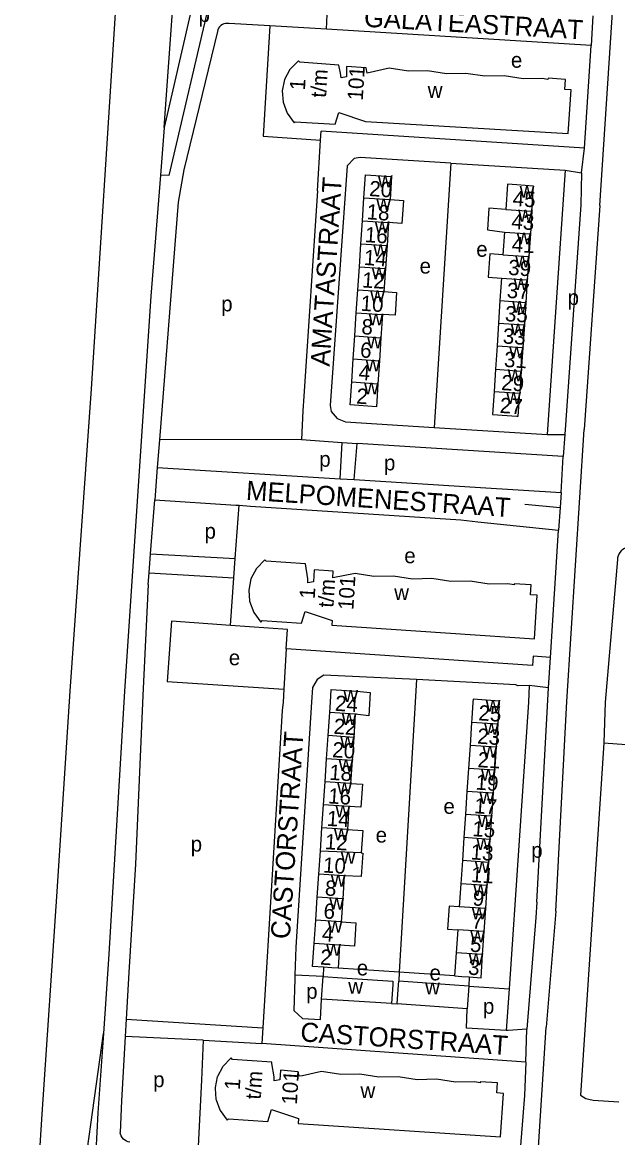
# Model space of a CAD drawing. Extents: x 161773 to 163836, y 384796 to 386521.
# Drawn here: x 161871 to 162026.4, y 385586.3 to 385877.5 of the extents above; entities that cross this region are included whole.
import ezdxf

# ---------------------------------------------------------------- set-up
doc = ezdxf.new("R2010")
doc.units = 0
for name, color, linetype in [('BLT_Basislijn', 7, 'Continuous'), ('BLT_Bebouwing', 7, 'Continuous'), ('BLT_Centroide', 7, 'Continuous'), ('BLT_Huisnummer', 7, 'Continuous'), ('BLT_Huisnummer_ tussenligend', 7, 'Continuous'), ('BLT_Huisnummer_reeks', 7, 'Continuous'), ('BLT_Onderverdeling_panden', 7, 'Continuous'), ('BLT_Straatnaam', 7, 'Continuous'), ('BLT_Vlakafsluiter', 7, 'Continuous')]:
    doc.layers.add(name, color=color, linetype=linetype)

msp = doc.modelspace()

# ---------------------------------------------------------------- linework, layer by layer
at = {"layer": 'BLT_Basislijn'}
for p, q in [((161928.54, 385920), (161909.22, 385837.46)), ((161895.49, 385884.11), (161888.95, 385781.75)), ((162021.74, 385829.6), (162025.17, 385882.7)), ((161950.35, 385875.7), (161950.57, 385879.52)), ((162019.92, 385879.11), (162019.43, 385871.44)), ((161921.89, 385875.08), (161913.11, 385838.9)), ((161935.53, 385876.54), (161924.94, 385877.14)), ((161950.35, 385875.7), (161935.53, 385876.54)), ((162019.43, 385871.44), (161950.35, 385875.7)), ((162017.7, 385844.57), (162019.43, 385871.44)), ((161907.98, 385849.99), (161907.01, 385837.56)), ((161948.8, 385846.69), (161948.94, 385849)), ((162017.7, 385844.57), (161948.94, 385849)), ((161947.98, 385833.47), (161948.8, 385846.69)), ((162016.9, 385838.18), (162017.7, 385844.57)), ((161982.8, 385840.72), (161978.43, 385771.67)), ((161982.8, 385840.72), (162012.66, 385838.88)), ((161907.01, 385837.56), (161904.52, 385805.95)), ((161909.22, 385837.46), (161907.01, 385837.56)), ((162012.66, 385838.88), (162007.96, 385769.86)), ((161947.98, 385833.47), (161944.4, 385779.88)), ((161904.52, 385805.95), (161897.6, 385702.82)), ((161888.95, 385781.75), (161883.38, 385702.82)), ((161944.4, 385779.88), (161944.18, 385776.03)), ((161944.18, 385776.03), (161943.86, 385768.53)), ((161978.43, 385771.67), (162007.96, 385769.86)), ((162013.09, 385700.18), (162017.64, 385771.15)), ((161906.76, 385768.41), (161906.2, 385761.26)), ((161943.86, 385768.53), (161906.76, 385768.41)), ((161943.86, 385768.53), (161954.46, 385767.75)), ((161953.95, 385758.31), (161954.46, 385767.75)), ((161954.46, 385767.75), (161958.33, 385767.49)), ((161957.6, 385758.08), (161958.33, 385767.49)), ((162012.17, 385764.08), (161958.33, 385767.49)), ((162007.96, 385769.86), (162012.53, 385769.86)), ((162012.53, 385769.86), (162012.17, 385764.08)), ((162011.57, 385754.72), (162012.17, 385764.08)), ((161906.2, 385761.26), (161905.53, 385752.77)), ((161906.2, 385761.26), (161953.95, 385758.31)), ((161953.95, 385758.31), (161957.6, 385758.08)), ((161957.6, 385758.08), (161990.52, 385756)), ((161904.46, 385738.71), (161905.53, 385752.77)), ((161905.53, 385752.77), (161926.69, 385751.43)), ((162011.57, 385754.72), (162011.32, 385750.75)), ((161926.55, 385737.44), (161927.59, 385751.36)), ((161926.69, 385751.43), (161927.59, 385751.36)), ((161927.59, 385751.36), (161930.53, 385751.15)), ((161930.53, 385751.15), (161985.42, 385747.53)), ((162002.1, 385751.63), (162011.32, 385750.75)), ((162011.32, 385750.75), (162010.94, 385744.86)), ((161985.42, 385747.53), (161989.84, 385747.04)), ((161989.84, 385747.04), (162010.94, 385744.86)), ((162008.82, 385711.65), (162010.94, 385744.86)), ((161904.08, 385733.72), (161904.46, 385738.71)), ((161904.46, 385738.71), (161926.55, 385737.44)), ((161926.18, 385732.46), (161926.55, 385737.44)), ((161903.85, 385730.71), (161904.08, 385733.72)), ((161904.08, 385733.72), (161926.18, 385732.46)), ((161925.26, 385720.02), (161926.18, 385732.46)), ((161903.85, 385730.71), (161902.41, 385701.73)), ((161939.87, 385713.87), (161939.26, 385703.32)), ((162008.27, 385703.73), (162008.82, 385711.65)), ((161938.79, 385697.81), (161933.72, 385614.93)), ((162022.78, 385689.32), (162022.06, 385678.61)), ((162005.29, 385647.73), (162005.02, 385643.74)), ((161949.6, 385630.78), (161949.48, 385628.37)), ((161969.34, 385629.46), (161953.38, 385630.53)), ((161949.48, 385628.37), (161942.1, 385628.71)), ((161969.34, 385629.46), (161969.2, 385627.1)), ((161983.81, 385628.49), (161969.34, 385629.46)), ((161987.62, 385628.24), (161987.5, 385625.84)), ((161987.5, 385625.84), (161998.06, 385625.16)), ((161998.06, 385625.16), (161997.28, 385614.26)), ((161967.31, 385621.26), (161968.8, 385621.18)), ((161898.06, 385617.25), (161897.79, 385612.64)), ((161898.06, 385617.25), (161933.72, 385614.93)), ((161933.72, 385614.93), (161933.5, 385610.88)), ((162002.4, 385605.96), (162002.66, 385614.63)), ((162004.37, 385563.74), (162007.72, 385615.15)), ((161897.79, 385612.64), (161896.83, 385595.91)), ((161918.15, 385611.75), (161897.79, 385612.64)), ((161918.15, 385611.75), (161933.5, 385610.88)), ((162002.4, 385605.96), (161933.5, 385610.88)), ((161896.83, 385595.91), (161896.53, 385587.63)), ((162002.06, 385597.31), (162000.66, 385579.8))]:
    msp.add_line(p, q, dxfattribs=at)
for points in [[(161926.24, 385920.16), (161919.9, 385891.34), (161917.02, 385889.42), (161907.98, 385849.99)], [(161924.94, 385877.14), (161924.49, 385877.18), (161924.03, 385877.15), (161923.58, 385877.03), (161923.17, 385876.84), (161922.79, 385876.58), (161922.46, 385876.26), (161922.2, 385875.89), (161922, 385875.48), (161921.89, 385875.08)], [(161935.53, 385876.54), (161933.82, 385847.74), (161948.8, 385846.69)], [(161982.8, 385840.72), (161959.17, 385842.18), (161957.58, 385841.9), (161955.76, 385839.97), (161951.35, 385777.42), (161951.62, 385775.82), (161953.15, 385774.03), (161955.28, 385773.11), (161978.43, 385771.67)], [(161913.11, 385838.9), (161911.64, 385830.47), (161906.76, 385768.41)], [(162016.9, 385838.18), (162016.74, 385829.83), (162012.53, 385769.86)], [(162012.66, 385838.88), (162016.9, 385838.18)], [(162021.74, 385829.6), (162017.64, 385771.15)], [(161990.52, 385756), (162011.57, 385754.72)], [(162030.15, 385740.41), (162029.64, 385740.44), (162029.12, 385740.4), (162028.62, 385740.28), (162028.14, 385740.08), (162027.7, 385739.81), (162027.3, 385739.47), (162026.96, 385739.08), (162026.69, 385738.64), (162026.48, 385738.17), (162026.35, 385737.66), (162026.3, 385737.18)], [(162026.3, 385737.18), (162023.12, 385700), (162022.78, 385689.32)], [(161925.26, 385720.02), (161909.9, 385721.13), (161908.76, 385705.38), (161939.26, 385703.32)], [(161939.87, 385713.87), (161940.17, 385718.94), (161925.26, 385720.02)], [(162004.32, 385711.96), (162004.13, 385709.57), (161939.87, 385713.87)], [(162008.82, 385711.65), (162004.32, 385711.96)], [(161973.88, 385705.85), (161949.65, 385706.98), (161947.88, 385705.84), (161946.69, 385703.8), (161946.44, 385700), (161942.37, 385636.02), (161942.1, 385628.71)], [(161939.26, 385703.32), (161939.07, 385700), (161938.79, 385697.81)], [(161973.88, 385705.85), (161973.49, 385700), (161969.34, 385629.46)], [(162003.24, 385704.29), (162000.29, 385704.2), (161999.81, 385704.52), (161973.88, 385705.85)], [(162003.24, 385704.29), (162003.07, 385700), (161998.06, 385625.16)], [(162008.27, 385703.73), (162003.24, 385704.29)], [(162005.29, 385647.73), (162008.27, 385703.73)], [(161883.38, 385702.82), (161879.94, 385650.56), (161876.07, 385592.4)], [(161897.6, 385702.82), (161893.57, 385634.14), (161892.12, 385613.45)], [(161902.41, 385701.73), (161900.48, 385657.66), (161898.75, 385629.37), (161898.06, 385617.25)], [(162010.18, 385645.4), (162013.09, 385700.18)], [(162022.78, 385689.32), (162047.29, 385687.52)], [(162022.06, 385678.61), (162016.63, 385597.4)], [(162010.18, 385645.4), (162007.72, 385615.15)], [(162005.02, 385643.74), (162002.66, 385614.63)], [(161942.1, 385628.71), (161942.06, 385627.64), (161941.84, 385619.51), (161944.13, 385617.35), (161948.75, 385617.1), (161949.09, 385622.46)], [(161997.28, 385614.26), (161986.94, 385614.86), (161987.09, 385619.93)], [(161892.12, 385613.45), (161890.68, 385592.79)], [(162002.66, 385614.63), (161997.74, 385614.24), (161997.28, 385614.26)], [(161918.15, 385611.75), (161917.69, 385601.32), (161916.85, 385584.06)], [(162002.4, 385605.96), (162002.06, 385597.31)], [(162016.63, 385597.4), (162018.03, 385596.49), (162019.98, 385596.05), (162026.7, 385595.59)], [(161876.07, 385592.4), (161874.03, 385561.09), (161871.91, 385529.77), (161870.96, 385516.16)], [(161890.68, 385592.79), (161890.39, 385587.74), (161890.17, 385582.68), (161890.04, 385577.63), (161889.99, 385572.57), (161890.01, 385567.51), (161890.12, 385562.45), (161890.3, 385557.4), (161890.57, 385552.34), (161890.92, 385547.3), (161891.34, 385542.25), (161891.85, 385537.22), (161892.3, 385533.28)], [(161899.04, 385585.08), (161898.57, 385585.18), (161898.12, 385585.36), (161897.71, 385585.61), (161897.35, 385585.92), (161897.04, 385586.29), (161896.8, 385586.71), (161896.63, 385587.16), (161896.53, 385587.63)]]:
    msp.add_lwpolyline(points, dxfattribs=at)
at = {"layer": 'BLT_Bebouwing'}
for p, q in [((161959.74, 385825.61), (161960.14, 385831.62)), ((161959.34, 385819.61), (161959.74, 385825.61)), ((162003.96, 385828.15), (162003.57, 385822.25)), ((161966.55, 385825.16), (161966.16, 385819.15)), ((161996.78, 385822.7), (161996.4, 385816.76)), ((161958.94, 385813.6), (161959.34, 385819.61)), ((162003.57, 385822.25), (162003.18, 385816.31)), ((161966.16, 385819.15), (161965.76, 385813.14)), ((162003.18, 385816.31), (162002.78, 385810.25)), ((161958.54, 385807.59), (161958.94, 385813.6)), ((161965.76, 385813.14), (161965.36, 385807.14)), ((161996.01, 385810.7), (161995.63, 385804.79)), ((162002.78, 385810.25), (162002.39, 385804.34)), ((161958.13, 385801.59), (161958.54, 385807.59)), ((161995.63, 385804.79), (161995.25, 385798.89)), ((162002.39, 385804.34), (162002, 385798.45)), ((161957.73, 385795.58), (161958.13, 385801.59)), ((161964.96, 385801.13), (161964.56, 385795.12)), ((161995.25, 385798.89), (161994.87, 385792.96)), ((162002, 385798.45), (162001.61, 385792.52)), ((161957.33, 385789.57), (161957.73, 385795.58)), ((161964.56, 385795.12), (161964.17, 385789.11)), ((161994.87, 385792.96), (161994.48, 385786.86)), ((162001.61, 385792.52), (162001.2, 385786.41)), ((161956.93, 385783.56), (161957.33, 385789.57)), ((161964.17, 385789.11), (161963.77, 385783.11)), ((161994.48, 385786.86), (161994.11, 385781.07)), ((162001.2, 385786.41), (162000.82, 385780.64)), ((161950.81, 385691.23), (161951.21, 385697.25)), ((161957.86, 385696.8), (161957.46, 385690.78)), ((161988.24, 385694.7), (161987.84, 385688.68)), ((161994.73, 385688.22), (161995.14, 385694.24)), ((161950.4, 385685.2), (161950.81, 385691.23)), ((161957.46, 385690.78), (161957.05, 385684.75)), ((161987.84, 385688.68), (161987.43, 385682.67)), ((161994.33, 385682.2), (161994.73, 385688.22)), ((161949.99, 385679.18), (161950.4, 385685.2)), ((161957.05, 385684.75), (161956.64, 385678.73)), ((161987.43, 385682.67), (161987.03, 385676.65)), ((161993.93, 385676.18), (161994.33, 385682.2)), ((161949.59, 385673.15), (161949.99, 385679.18)), ((161987.03, 385676.65), (161986.63, 385670.63)), ((161993.52, 385670.17), (161993.93, 385676.18)), ((161949.18, 385667.13), (161949.59, 385673.15)), ((161956.23, 385672.7), (161955.83, 385666.68)), ((161986.63, 385670.63), (161986.23, 385664.61)), ((161993.12, 385664.15), (161993.52, 385670.17)), ((161948.77, 385661.1), (161949.18, 385667.13)), ((161986.23, 385664.61), (161985.82, 385658.59)), ((161992.72, 385658.13), (161993.12, 385664.15)), ((161948.36, 385655.08), (161948.77, 385661.1)), ((161985.82, 385658.59), (161985.42, 385652.57)), ((161992.32, 385652.11), (161992.72, 385658.13)), ((161947.96, 385649.05), (161948.36, 385655.08)), ((161955.01, 385654.63), (161954.6, 385648.6)), ((161985.42, 385652.57), (161985.02, 385646.55)), ((161991.91, 385646.09), (161992.32, 385652.11)), ((161947.55, 385643.03), (161947.96, 385649.05)), ((161954.6, 385648.6), (161954.2, 385642.58)), ((161991.51, 385640.07), (161991.91, 385646.09)), ((161947.14, 385637), (161947.55, 385643.03)), ((161984.62, 385640.53), (161984.21, 385634.51)), ((161991.11, 385634.05), (161991.51, 385640.07)), ((161953.79, 385636.55), (161953.38, 385630.53)), ((161984.21, 385634.51), (161983.81, 385628.49)), ((161949.09, 385622.46), (161949.48, 385628.37)), ((161987.5, 385625.84), (161987.09, 385619.93)), ((161967.31, 385621.26), (161949.09, 385622.46)), ((161987.09, 385619.93), (161968.8, 385621.18))]:
    msp.add_line(p, q, dxfattribs=at)
for points in [[(161943.36, 385867.01), (161943.04, 385867.43), (161940.83, 385865.13), (161939.43, 385862.5), (161938.81, 385859.55), (161939.02, 385856.58), (161940.1, 385853.71), (161941.95, 385851.18), (161942.18, 385851.47)], [(161942.18, 385851.47), (161952.61, 385850.85), (161953.55, 385853.94), (161960.57, 385851.59), (162013.48, 385848.41), (162014.25, 385859.8), (162012.53, 385859.92), (162012.72, 385862.55), (162008.18, 385862.84), (162008.15, 385862.55), (162006.68, 385862.79), (162001.66, 385862.7), (161996.72, 385863.46), (161991.69, 385863.36), (161986.72, 385864.11), (161981.71, 385864.01), (161976.75, 385864.79), (161971.74, 385864.68), (161966.76, 385865.45), (161960.96, 385864.16), (161960.67, 385865.54), (161955.59, 385865.9), (161955.57, 385863.23), (161954.2, 385862.98), (161953.98, 385864.16), (161953.55, 385866.3), (161943.36, 385867.01)], [(161960.14, 385831.62), (161960.55, 385837.63), (161967.35, 385837.19), (161966.95, 385831.16)], [(162003.96, 385828.15), (162004.39, 385834.7), (162000, 385834.99), (161997.58, 385835.16), (161997.16, 385828.6)], [(161966.95, 385831.16), (161970.44, 385830.94), (161970.02, 385824.91), (161966.55, 385825.16)], [(161997.16, 385828.6), (161992.76, 385828.89), (161992.38, 385823.29), (161996.78, 385822.7)], [(161996.4, 385816.76), (161992.99, 385816.99), (161992.59, 385810.93), (161996.01, 385810.7)], [(161965.36, 385807.14), (161968.65, 385806.9), (161968.26, 385800.97), (161964.96, 385801.13)], [(161963.77, 385783.11), (161963.37, 385777.1), (161956.52, 385777.55), (161956.93, 385783.56)], [(161994.11, 385781.07), (161993.72, 385775.05), (162000, 385774.65), (162000.43, 385774.62), (162000.82, 385780.64)], [(161934.6, 385736.74), (161934.27, 385737.12), (161932.06, 385734.83), (161930.65, 385732.12), (161930.05, 385729.2), (161930.26, 385726.32), (161931.36, 385723.37), (161933.19, 385720.88), (161933.55, 385721.25)], [(161933.55, 385721.25), (161943.84, 385720.56), (161944.8, 385723.66), (161951.81, 385721.28), (161951.73, 385720.04), (162004.63, 385716.5), (162005.39, 385727.88), (162003.61, 385728), (162003.78, 385730.58), (161999.35, 385730.87), (161999.33, 385730.64), (161997.71, 385730.88), (161992.8, 385730.76), (161987.84, 385731.53), (161982.82, 385731.44), (161977.86, 385732.22), (161972.83, 385732.1), (161967.88, 385732.86), (161962.74, 385732.8), (161957.88, 385733.55), (161952.05, 385732.39), (161952.06, 385734.2), (161947.15, 385734.54), (161946.97, 385731.39), (161945.46, 385731.11), (161945.53, 385732.19), (161944.88, 385736.04), (161934.6, 385736.74)], [(161951.21, 385697.25), (161951.4, 385700), (161951.62, 385703.27), (161958.27, 385702.82), (161961.8, 385702.48), (161961.39, 385696.38), (161957.86, 385696.8)], [(161995.14, 385694.24), (161995.52, 385700), (161995.54, 385700.26), (161988.64, 385700.72), (161988.59, 385700), (161988.31, 385695.73), (161988.24, 385694.7)], [(161956.64, 385678.73), (161959.73, 385678.52), (161959.29, 385672.59), (161956.23, 385672.7)], [(161955.83, 385666.68), (161959.82, 385666.42), (161959.4, 385660.59)], [(161959.4, 385660.59), (161959.83, 385660.58), (161959.42, 385654.45), (161955.01, 385654.63)], [(161985.02, 385646.55), (161982.38, 385646.73), (161981.98, 385640.71), (161984.62, 385640.53)], [(161954.2, 385642.58), (161958.01, 385642.38), (161957.67, 385636.28), (161953.79, 385636.55)], [(161949.6, 385630.78), (161946.73, 385630.98), (161947.14, 385637)], [(161987.62, 385628.24), (161990.71, 385628.03), (161991.11, 385634.05)], [(161953.38, 385630.53), (161951.72, 385630.64), (161949.6, 385630.78)], [(161949.48, 385628.37), (161954.46, 385628.04), (161967.7, 385627.17), (161967.64, 385626.25), (161967.31, 385621.26)], [(161983.81, 385628.49), (161985.72, 385628.37), (161987.62, 385628.24)], [(161968.8, 385621.18), (161969.14, 385626.17), (161969.2, 385627.1)], [(161987.5, 385625.84), (161982.51, 385626.18), (161969.2, 385627.1)], [(161925.81, 385606.71), (161925.46, 385607.12), (161923.32, 385604.88), (161923.22, 385604.71), (161921.9, 385602.22), (161921.86, 385602.11), (161921.28, 385599.33), (161921.27, 385599.09), (161921.46, 385596.28), (161921.54, 385596.11), (161922.5, 385593.54), (161922.57, 385593.39), (161924.41, 385590.87), (161924.75, 385591.23)], [(161924.75, 385591.23), (161935.04, 385590.53), (161936.01, 385593.63), (161943.02, 385591.26), (161942.93, 385590.01), (161995.81, 385586.45), (161996.58, 385597.83), (161994.81, 385597.95), (161995.02, 385600.6), (161990.49, 385600.89), (161990.48, 385600.6), (161989, 385600.83), (161983.99, 385600.72), (161979.03, 385601.51), (161974.01, 385601.4), (161969.06, 385602.17), (161964.04, 385602.08), (161959.09, 385602.85), (161954.06, 385602.74), (161949.09, 385603.53), (161944.09, 385602.43), (161943.26, 385602.34), (161942.96, 385603.5), (161938.33, 385603.85), (161938.18, 385601.37), (161936.67, 385601.12), (161936.74, 385602.15), (161936.06, 385605.64), (161936.09, 385606.01), (161925.81, 385606.71)]]:
    msp.add_lwpolyline(points, dxfattribs=at)
at = {"layer": 'BLT_Onderverdeling_panden'}
for p, q in [((161960.14, 385831.62), (161966.95, 385831.16)), ((161997.16, 385828.6), (162003.96, 385828.15)), ((161959.74, 385825.61), (161966.55, 385825.16)), ((161996.78, 385822.7), (162003.57, 385822.25)), ((161959.34, 385819.61), (161966.16, 385819.15)), ((161996.4, 385816.76), (162003.18, 385816.31)), ((161958.94, 385813.6), (161965.76, 385813.14)), ((161996.01, 385810.7), (162002.78, 385810.25)), ((161958.54, 385807.59), (161965.36, 385807.14)), ((161995.63, 385804.79), (162002.39, 385804.34)), ((161958.13, 385801.59), (161964.96, 385801.13)), ((161995.25, 385798.89), (162002, 385798.45)), ((161957.73, 385795.58), (161964.56, 385795.12)), ((161994.87, 385792.96), (162001.61, 385792.52)), ((161957.33, 385789.57), (161964.17, 385789.11)), ((161994.48, 385786.86), (162001.2, 385786.41)), ((161956.93, 385783.56), (161963.77, 385783.11)), ((161994.11, 385781.07), (162000.82, 385780.64)), ((161957.86, 385696.8), (161951.21, 385697.25)), ((161995.14, 385694.24), (161988.24, 385694.7)), ((161957.46, 385690.78), (161950.81, 385691.23)), ((161994.73, 385688.22), (161987.84, 385688.68)), ((161957.05, 385684.75), (161950.4, 385685.2)), ((161994.33, 385682.2), (161987.43, 385682.67)), ((161956.64, 385678.73), (161949.99, 385679.18)), ((161993.93, 385676.18), (161987.03, 385676.65)), ((161956.23, 385672.7), (161949.59, 385673.15)), ((161993.52, 385670.17), (161986.63, 385670.63)), ((161955.83, 385666.68), (161949.18, 385667.13)), ((161993.12, 385664.15), (161986.23, 385664.61)), ((161959.4, 385660.59), (161948.77, 385661.1)), ((161992.72, 385658.13), (161985.82, 385658.59)), ((161955.01, 385654.63), (161948.36, 385655.08)), ((161992.32, 385652.11), (161985.42, 385652.57)), ((161954.6, 385648.6), (161947.96, 385649.05)), ((161991.91, 385646.09), (161985.02, 385646.55)), ((161954.2, 385642.58), (161947.55, 385643.03)), ((161991.51, 385640.07), (161984.62, 385640.53)), ((161953.79, 385636.55), (161947.14, 385637)), ((161991.11, 385634.05), (161984.21, 385634.51))]:
    msp.add_line(p, q, dxfattribs=at)
at = {"layer": 'BLT_Vlakafsluiter'}
for p, q in [((161907.98, 385849.99), (161911.17, 385894.26)), ((161883.45, 385550.68), (161892.12, 385613.45))]:
    msp.add_line(p, q, dxfattribs=at)

# ---------------------------------------------------------------- texts
at = {"layer": 'BLT_Centroide'}
for s, p in [('p', (161916.96, 385877.54)), ('e', (161998.5, 385865.6)), ('w', (161976.78, 385857.72)), ('w', (161963.75, 385834.41)), ('w', (162000.77, 385831.66)), ('w', (161963.34, 385828.38)), ('w', (162000.37, 385825.44)), ('w', (161962.95, 385822.38)), ('w', (161999.98, 385819.5)), ('w', (161962.55, 385816.38)), ('e', (161989.45, 385816.25)), ('e', (161974.66, 385811.86)), ('w', (161999.59, 385813.5)), ('w', (161962.15, 385810.38)), ('w', (161999.2, 385807.53)), ('p', (161922.87, 385801.99)), ('w', (161961.74, 385804.38)), ('p', (162013.29, 385803.64)), ('w', (161998.81, 385801.62)), ('w', (161961.35, 385798.34)), ('w', (161998.43, 385795.72)), ('w', (161960.95, 385792.34)), ('w', (161998.04, 385789.69)), ('w', (161960.55, 385786.34)), ('w', (161997.66, 385783.75)), ('w', (161960.14, 385780.34)), ('w', (161997.27, 385777.84)), ('p', (161948.46, 385761.42)), ('p', (161965.36, 385760.48)), ('p', (161918.52, 385742.64)), ('e', (161970.66, 385736.24)), ('w', (161968.03, 385726.62)), ('e', (161924.86, 385709.6)), ('w', (161954.74, 385700.03)), ('w', (161991.89, 385697.47)), ('w', (161954.34, 385694)), ('w', (161991.48, 385691.47)), ('w', (161953.93, 385688)), ('w', (161991.09, 385685.44)), ('w', (161953.52, 385681.97)), ('w', (161990.68, 385679.44)), ('w', (161953.12, 385675.94)), ('e', (161980.88, 385670.8)), ('w', (161990.27, 385673.41)), ('w', (161952.7, 385669.91)), ('w', (161989.88, 385667.38)), ('w', (161952.3, 385663.88)), ('e', (161963.19, 385663.31)), ('p', (161914.91, 385660.96)), ('w', (161989.48, 385661.38)), ('p', (162003.79, 385659.34)), ('w', (161954.09, 385657.78)), ('w', (161989.07, 385655.34)), ('w', (161951.48, 385651.84)), ('w', (161988.66, 385649.34)), ('w', (161951.08, 385645.81)), ('w', (161988.27, 385643.31)), ('w', (161950.66, 385639.78)), ('w', (161987.87, 385637.28)), ('w', (161950.26, 385633.75)), ('w', (161987.46, 385631.28)), ('e', (161958.27, 385628.62)), ('e', (161977.25, 385627.34)), ('p', (161945.05, 385622.53)), ('w', (161956.03, 385623.83)), ('w', (161976.1, 385623.68)), ('p', (161991.2, 385618.61)), ('p', (161905.11, 385599.45)), ('w', (161959.23, 385596.59))]:
    msp.add_text(s, height=4, dxfattribs=at).set_placement(p)
at = {"layer": 'BLT_Huisnummer'}
for s, rotation, p in [('20', 356.1703, (161961.41, 385832.11)), ('45', 356.329, (161998.87, 385829.52)), ('14', 356.1664, (161960.03, 385814.12)), ('39', 356.3209, (161997.7, 385811.51)), ('10', 356.1709, (161959.18, 385802.17)), ('35', 356.3292, (161996.86, 385799.45)), ('6', 356.167, (161959.03, 385789.98)), ('31', 356.3259, (161996.62, 385787.5)), ('2', 356.172, (161958.07, 385777.93)), ('27', 356.3197, (161995.5, 385775.49)), ('24', 356.1299, (161952.5, 385697.74)), ('25', 356.1688, (161989.93, 385695.24)), ('18', 356.1293, (161950.99, 385679.72)), ('19', 356.1766, (161989.18, 385677.16)), ('14', 356.1282, (161950.34, 385667.69)), ('15', 356.1766, (161988.34, 385664.99)), ('10', 356.1276, (161949.35, 385655.52)), ('11', 356.1754, (161987.98, 385653.02)), ('6', 356.127, (161949.49, 385643.52)), ('7', 356.1754, (161988.17, 385640.9)), ('2', 356.1356, (161948.61, 385631.47)), ('3', 356.1692, (161987.24, 385628.85))]:
    msp.add_text(s, height=4, rotation=rotation, dxfattribs=at).set_placement(p)
at = {"layer": 'BLT_Huisnummer_ tussenligend'}
for s, rotation, p in [('18', 356.1664, (161960.76, 385826.05)), ('43', 356.3209, (161998.54, 385823.57)), ('16', 356.1664, (161960.28, 385820.09)), ('41', 356.3209, (161998.63, 385817.57)), ('12', 356.1709, (161959.55, 385808.26)), ('37', 356.3292, (161997.33, 385805.53)), ('8', 356.167, (161959.39, 385796.06)), ('33', 356.3259, (161996.29, 385793.61)), ('4', 356.172, (161958.65, 385784.13)), ('29', 356.3197, (161995.87, 385781.46)), ('22', 356.1293, (161952.14, 385691.73)), ('23', 356.1766, (161989.62, 385689.16)), ('20', 356.1293, (161951.77, 385685.61)), ('21', 356.1766, (161989.71, 385683.02)), ('16', 356.1282, (161950.7, 385673.56)), ('17', 356.1766, (161988.81, 385670.98)), ('12', 356.1276, (161949.84, 385661.62)), ('13', 356.1754, (161987.89, 385658.93)), ('8', 356.127, (161949.86, 385649.51)), ('9', 356.1754, (161988.42, 385646.89)), ('4', 356.1356, (161949.07, 385637.59)), ('5', 356.1692, (161987.72, 385634.84))]:
    msp.add_text(s, height=4, rotation=rotation, dxfattribs=at).set_placement(p)
at = {"layer": 'BLT_Huisnummer_reeks'}
for s, p in [('t/m', (161950.21, 385857.68)), ('101', (161959.81, 385856.95)), ('1', (161944.72, 385859.63)), ('101', (161957.36, 385723.94)), ('1', (161947.27, 385726.84)), ('t/m', (161952.14, 385724.57)), ('1', (161927.71, 385598.65)), ('t/m', (161933.16, 385596.16)), ('101', (161942.62, 385594.8))]:
    msp.add_text(s, height=4, rotation=86.3714, dxfattribs=at).set_placement(p)
at = {"layer": 'BLT_Straatnaam'}
for s, height, rotation, p in [('GALATEASTRAAT', 5, 356.6757, (161960.05, 385876.31)), ('AMATASTRAAT', 5, 86.2431, (161951.15, 385787.51)), ('MELPOMENESTRAAT', 5, 356.2246, (161929.25, 385752.81)), ('CASTORSTRAAT', 5, 86.1962, (161940.77, 385638)), ('CASTORSTRAAT', 4.9999, 356.1962, (161943.42, 385611.43))]:
    msp.add_text(s, height=height, rotation=rotation, dxfattribs=at).set_placement(p)

doc.saveas('drawing.dxf')
